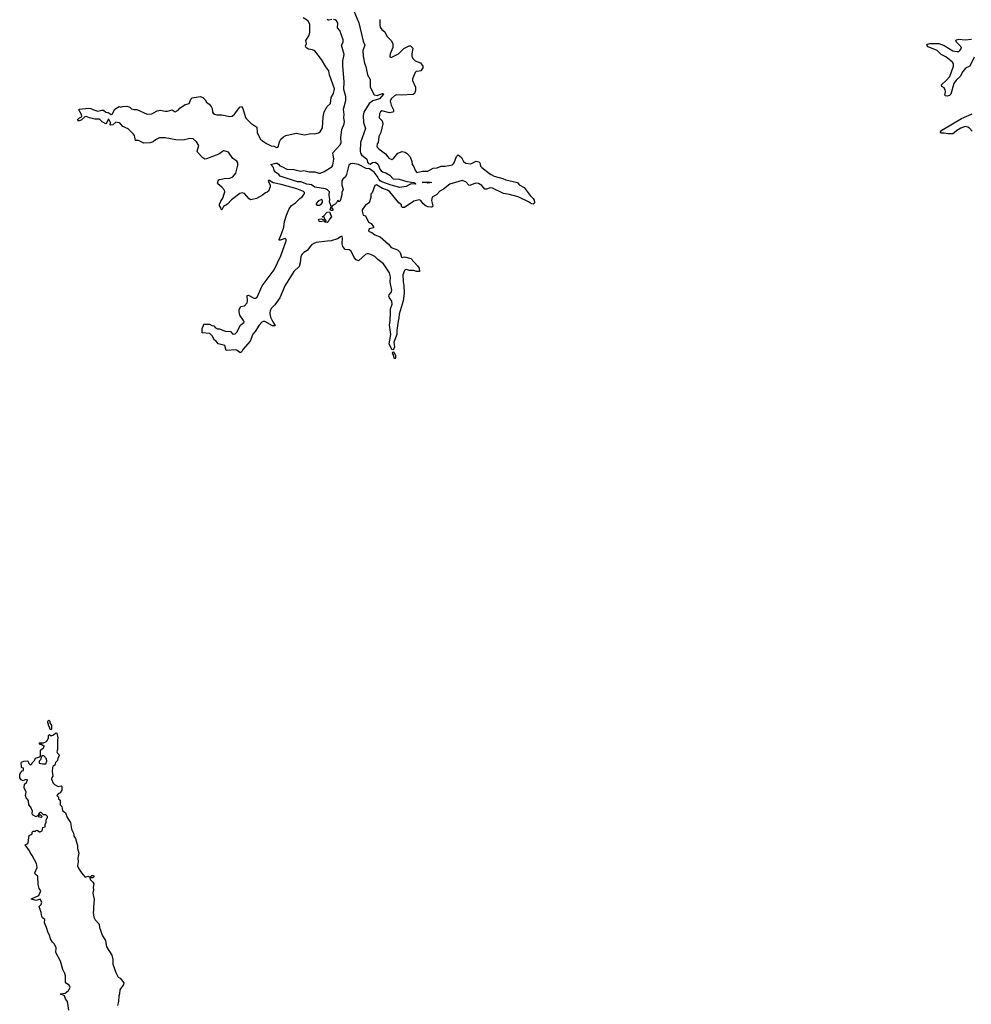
# Model space of a CAD drawing. Extents: x 2293878 to 2522763, y 823964 to 1006972.
# Tile 356 of 407: x 2473302 to 2485503, y 845859 to 858481. Entities that reach past the tile are written whole.
import ezdxf

# ---------------------------------------------------------------- set-up
doc = ezdxf.new("R2010")
doc.units = 0

msp = doc.modelspace()

# ---------------------------------------------------------------- linework, layer by layer
at = {"layer": '0CON20XD'}
for points in [[(2477585, 858595), (2477649, 858439), (2477706, 858206), (2477725, 858155), (2477703, 858087), (2477704, 858015), (2477721, 857925), (2477741, 857881), (2477763, 857775), (2477795, 857714), (2477797, 857615), (2477845, 857518), (2477885, 857508), (2477953, 857535), (2477964, 857534), (2477966, 857525), (2477913, 857465), (2477831, 857439), (2477782, 857408), (2477713, 857297), (2477705, 857255), (2477712, 857162), (2477735, 857085), (2477672, 856905), (2477666, 856795), (2477671, 856771), (2477685, 856747), (2477752, 856695), (2477763, 856655), (2477775, 856638), (2477795, 856630), (2477825, 856650), (2477865, 856655), (2477898, 856625), (2477910, 856590), (2477919, 856565), (2477935, 856543), (2477955, 856529), (2477995, 856518), (2478049, 856489), (2478092, 856442), (2478167, 856437), (2478265, 856407), (2478355, 856392), (2478371, 856385), (2478376, 856374), (2478323, 856377), (2478294, 856366), (2478255, 856343), (2478175, 856331), (2478065, 856358), (2477945, 856402), (2477925, 856415), (2477905, 856435), (2477887, 856477), (2477845, 856525), (2477785, 856570), (2477745, 856575), (2477645, 856624), (2477575, 856637), (2477544, 856635), (2477523, 856617), (2477494, 856496), (2477477, 856465), (2477444, 856436), (2477434, 856415), (2477434, 856365), (2477450, 856305), (2477433, 856265), (2477432, 856235), (2477415, 856172), (2477405, 856152), (2477395, 856152), (2477385, 856162), (2477375, 856160), (2477362, 856135), (2477345, 856118), (2477307, 856095), (2477300, 856075), (2477320, 856045), (2477314, 856036), (2477294, 856034), (2477281, 856045), (2477294, 856085), (2477275, 856145), (2477278, 856178), (2477270, 856235), (2477274, 856275), (2477250, 856300), (2477223, 856313), (2477085, 856333), (2477045, 856362), (2476985, 856372), (2476905, 856402), (2476865, 856404), (2476642, 856475), (2476626, 856496), (2476582, 856525), (2476565, 856550), (2476554, 856585), (2476522, 856625), (2476585, 856644), (2476605, 856641), (2476618, 856628), (2476635, 856607), (2476673, 856595), (2476727, 856567), (2476815, 856562), (2476845, 856551), (2476905, 856541), (2476945, 856549), (2477015, 856530), (2477085, 856529), (2477136, 856514), (2477160, 856515), (2477205, 856534), (2477305, 856596), (2477317, 856615), (2477331, 856695), (2477316, 856775), (2477411, 856875), (2477423, 856905), (2477419, 856965), (2477433, 857075), (2477462, 857145), (2477468, 857175), (2477458, 857225), (2477463, 857265), (2477454, 857335), (2477483, 857447), (2477484, 857495), (2477475, 857527), (2477456, 857585), (2477463, 857685), (2477445, 857895), (2477446, 857955), (2477461, 858035), (2477428, 858155), (2477450, 858195), (2477448, 858225), (2477405, 858343), (2477377, 858377), (2477379, 858435), (2477365, 858467), (2477345, 858481), (2477325, 858485)], [(2477918, 858485), (2477918, 858415), (2477924, 858385), (2477946, 858356), (2477983, 858325), (2478010, 858270), (2478064, 858215), (2478085, 858178), (2478084, 858126), (2478052, 858045), (2478048, 858005), (2478065, 857997), (2478125, 858025), (2478159, 858045), (2478225, 858111), (2478295, 858146), (2478314, 858144), (2478344, 858114), (2478328, 858045), (2478328, 858015), (2478341, 857985), (2478373, 857953), (2478440, 857930), (2478470, 857885), (2478469, 857865), (2478452, 857838), (2478444, 857826), (2478425, 857821), (2478385, 857815), (2478371, 857805), (2478337, 857725), (2478340, 857700), (2478378, 857615), (2478377, 857575), (2478363, 857535), (2478346, 857524), (2478195, 857514), (2478135, 857516), (2478106, 857505), (2478066, 857465), (2478053, 857435), (2478064, 857385), (2478094, 857325), (2478094, 857306), (2478086, 857295), (2478045, 857285), (2477945, 857311), (2477928, 857302), (2477916, 857275), (2477911, 857225), (2477951, 857185), (2477957, 857145), (2477932, 857035), (2477906, 856985), (2477897, 856905), (2477885, 856890), (2477881, 856855), (2477884, 856845), (2477907, 856825), (2477991, 856761), (2478021, 856721), (2478035, 856704), (2478075, 856688), (2478100, 856705), (2478148, 856772), (2478205, 856791), (2478242, 856782), (2478275, 856762), (2478310, 856725), (2478330, 856665), (2478334, 856625), (2478352, 856602), (2478375, 856544), (2478395, 856521), (2478465, 856541), (2478535, 856538), (2478605, 856577), (2478655, 856584), (2478705, 856602), (2478755, 856602), (2478850, 856620), (2478874, 856646), (2478901, 856729), (2478925, 856750), (2478965, 856715), (2478990, 856665), (2479023, 856643), (2479085, 856635), (2479155, 856666), (2479189, 856659), (2479201, 856645), (2479212, 856605), (2479228, 856585), (2479325, 856511), (2479345, 856495), (2479385, 856475), (2479495, 856447), (2479535, 856430), (2479685, 856395), (2479705, 856364), (2479769, 856329), (2479845, 856226), (2479887, 856187), (2479897, 856167), (2479902, 856138), (2479898, 856125), (2479885, 856115), (2479865, 856120), (2479825, 856148), (2479695, 856211), (2479582, 856242), (2479505, 856254), (2479365, 856323), (2479334, 856326), (2479285, 856310), (2479265, 856310), (2479225, 856356), (2479185, 856382), (2479145, 856385), (2479074, 856356), (2479061, 856361), (2479022, 856402), (2478975, 856419), (2478815, 856372), (2478735, 856310), (2478690, 856285), (2478649, 856241), (2478592, 856205), (2478580, 856165), (2478598, 856095), (2478595, 856084), (2478582, 856078), (2478535, 856082), (2478515, 856091), (2478475, 856122), (2478445, 856164), (2478425, 856172), (2478356, 856154), (2478236, 856074), (2478208, 856075), (2478197, 856085), (2478195, 856108), (2478164, 856134), (2478046, 856275), (2478017, 856295), (2477955, 856315), (2477875, 856362), (2477856, 856354), (2477820, 856260), (2477804, 856245), (2477803, 856203), (2477784, 856135), (2477736, 856104), (2477692, 856045), (2477692, 856025), (2477707, 855977), (2477736, 855966), (2477773, 855885), (2477809, 855869), (2477840, 855825), (2477838, 855812), (2477782, 855798), (2477773, 855775), (2477782, 855765), (2477815, 855754), (2477855, 855722), (2477925, 855698), (2478030, 855605), (2478065, 855562), (2478145, 855529), (2478178, 855495), (2478195, 855438), (2478205, 855433), (2478235, 855441), (2478315, 855421), (2478403, 855325), (2478422, 855295), (2478427, 855255), (2478418, 855252), (2478391, 855251), (2478354, 855264), (2478295, 855268), (2478265, 855280), (2478244, 855275), (2478234, 855265), (2478215, 855212), (2478217, 855127), (2478228, 855075), (2478230, 854975), (2478220, 854875), (2478166, 854705), (2478164, 854655), (2478154, 854616), (2478137, 854495), (2478136, 854445), (2478097, 854347), (2478106, 854286), (2478095, 854253), (2478085, 854248), (2478074, 854254), (2478038, 854325), (2478062, 854445), (2478043, 854565), (2478053, 854627), (2478058, 854725), (2478054, 854775), (2478079, 854835), (2478073, 854873), (2478042, 854915), (2478036, 854935), (2478040, 854955), (2478065, 854985), (2478074, 855015), (2478052, 855115), (2478055, 855185), (2478045, 855235), (2477965, 855353), (2477895, 855405), (2477855, 855446), (2477805, 855472), (2477775, 855480), (2477755, 855480), (2477735, 855470), (2477652, 855395), (2477645, 855392), (2477615, 855401), (2477592, 855432), (2477553, 855513), (2477525, 855529), (2477476, 855536), (2477447, 855575), (2477438, 855608), (2477442, 855685), (2477435, 855700), (2477425, 855700), (2477375, 855670), (2477294, 855646), (2477245, 855644), (2477105, 855623), (2477075, 855613), (2477043, 855595), (2476987, 855523), (2476945, 855497), (2476925, 855477), (2476908, 855445), (2476899, 855365), (2476884, 855316), (2476815, 855251), (2476733, 855117), (2476705, 855080), (2476637, 854915), (2476572, 854825), (2476530, 854785), (2476515, 854755), (2476507, 854715), (2476519, 854669), (2476547, 854607), (2476578, 854562), (2476570, 854555), (2476545, 854556), (2476445, 854612), (2476425, 854612), (2476405, 854602), (2476373, 854567), (2476322, 854485), (2476292, 854448), (2476255, 854358), (2476163, 854255), (2476155, 854232), (2476135, 854215), (2476125, 854216), (2476092, 854242), (2476075, 854249), (2475951, 854241), (2475930, 854305), (2475846, 854325), (2475820, 854360), (2475798, 854375), (2475770, 854430), (2475738, 854458), (2475640, 854465), (2475640, 854525), (2475660, 854555), (2475663, 854577), (2475735, 854578), (2475765, 854560), (2475790, 854555), (2475812, 854532), (2475840, 854520), (2475865, 854517), (2475935, 854489), (2476005, 854485), (2476035, 854450), (2476066, 854455), (2476085, 854475), (2476131, 854565), (2476178, 854605), (2476173, 854625), (2476125, 854693), (2476115, 854735), (2476115, 854765), (2476137, 854803), (2476186, 854814), (2476218, 854852), (2476224, 854875), (2476217, 854945), (2476235, 854948), (2476305, 854912), (2476325, 854912), (2476345, 854923), (2476412, 855068), (2476563, 855275), (2476650, 855455), (2476719, 855645), (2476718, 855665), (2476705, 855677), (2476643, 855653), (2476630, 855655), (2476628, 855665), (2476659, 855735), (2476687, 855823), (2476698, 855895), (2476722, 855975), (2476758, 856055), (2476785, 856099), (2476836, 856135), (2476895, 856190), (2476926, 856215), (2476955, 856254), (2476955, 856266), (2476940, 856280), (2476855, 856314), (2476655, 856369), (2476550, 856390), (2476495, 856423), (2476487, 856413), (2476513, 856365), (2476513, 856337), (2476492, 856285), (2476475, 856268), (2476455, 856262), (2476417, 856233), (2476340, 856190), (2476265, 856171), (2476245, 856183), (2476185, 856251), (2476155, 856261), (2476125, 856255), (2476017, 856173), (2475965, 856117), (2475914, 856086), (2475895, 856042), (2475885, 856053), (2475882, 856072), (2475865, 856093), (2475863, 856115), (2475879, 856155), (2475906, 856195), (2475925, 856250), (2475933, 856275), (2475928, 856295), (2475895, 856336), (2475843, 856375), (2475840, 856385), (2475846, 856415), (2475853, 856427), (2475866, 856434), (2475923, 856447), (2475995, 856449), (2476034, 856466), (2476073, 856515), (2476100, 856615), (2476097, 856645), (2476085, 856668), (2476035, 856701), (2475977, 856785), (2475925, 856801), (2475915, 856799), (2475855, 856757), (2475695, 856697), (2475675, 856695), (2475651, 856711), (2475581, 856785), (2475578, 856795), (2475597, 856867), (2475569, 856915), (2475525, 856954), (2475485, 856960), (2475415, 856939), (2475385, 856938), (2475305, 856943), (2475165, 856965), (2475095, 856965), (2475041, 856939), (2475012, 856915), (2474975, 856904), (2474895, 856898), (2474825, 856933), (2474785, 856934), (2474772, 856995), (2474761, 857015), (2474692, 857082), (2474623, 857113), (2474595, 857146), (2474575, 857160), (2474534, 857166), (2474496, 857135), (2474467, 857127), (2474461, 857135), (2474464, 857165), (2474445, 857204), (2474435, 857201), (2474418, 857162), (2474405, 857147), (2474361, 857171), (2474325, 857207), (2474265, 857206), (2474195, 857224), (2474155, 857241), (2474135, 857237), (2474090, 857195), (2474065, 857184), (2474050, 857185), (2474043, 857195), (2474052, 857208), (2474068, 857225), (2474094, 857236), (2474100, 857245), (2474096, 857266), (2474061, 857325), (2474063, 857335), (2474185, 857345), (2474215, 857341), (2474240, 857330), (2474305, 857308), (2474355, 857322), (2474375, 857321), (2474405, 857296), (2474435, 857290), (2474475, 857267), (2474488, 857272), (2474520, 857335), (2474575, 857369), (2474595, 857361), (2474620, 857370), (2474675, 857371), (2474715, 857358), (2474735, 857340), (2474765, 857328), (2474805, 857328), (2474938, 857268), (2474995, 857276), (2475065, 857314), (2475105, 857323), (2475165, 857309), (2475195, 857309), (2475255, 857324), (2475295, 857301), (2475335, 857323), (2475355, 857345), (2475425, 857392), (2475474, 857406), (2475497, 857463), (2475515, 857481), (2475615, 857497), (2475650, 857485), (2475679, 857455), (2475697, 857425), (2475730, 857400), (2475757, 857367), (2475771, 857341), (2475774, 857295), (2475781, 857281), (2475798, 857268), (2475829, 857261)], [(2475829, 857261), (2475895, 857263), (2475995, 857239), (2476025, 857246), (2476055, 857271), (2476125, 857358), (2476145, 857370), (2476162, 857342), (2476195, 857229), (2476204, 857215), (2476266, 857155), (2476342, 857105), (2476348, 857035), (2476387, 856955), (2476415, 856927), (2476465, 856894), (2476525, 856866), (2476559, 856859), (2476595, 856843), (2476610, 856845), (2476621, 856859), (2476631, 856915), (2476651, 856949), (2476685, 856979), (2476715, 856996), (2476845, 857028), (2476955, 857006), (2477035, 857022), (2477085, 857019), (2477131, 857029), (2477154, 857045), (2477184, 857095), (2477193, 857235), (2477205, 857302), (2477245, 857369), (2477286, 857405), (2477295, 857485), (2477324, 857536), (2477336, 857595), (2477276, 857775), (2477265, 857827), (2477225, 857878), (2477170, 857970), (2477085, 858083), (2477056, 858096), (2477004, 858104), (2476982, 858115), (2476970, 858130), (2476967, 858145), (2476977, 858175), (2476971, 858215), (2477007, 858275), (2477020, 858315), (2477021, 858425), (2477002, 858462), (2476981, 858481), (2476938, 858505)], [(2477304, 858485), (2477265, 858473), (2477255, 858474), (2477246, 858485)], [(2485539, 858001), (2485486, 857884), (2485430, 857860), (2485395, 857817), (2485359, 857751), (2485308, 857705), (2485281, 857665), (2485242, 857525), (2485225, 857511), (2485195, 857500), (2485168, 857505), (2485163, 857515), (2485171, 857555), (2485168, 857585), (2485155, 857607), (2485124, 857625), (2485119, 857645), (2485186, 857704), (2485226, 857755), (2485276, 857885), (2485276, 857915), (2485262, 857935), (2485177, 858007), (2485118, 858035), (2485066, 858086), (2484950, 858135), (2484934, 858155), (2484943, 858167), (2484970, 858175), (2485085, 858175), (2485155, 858151), (2485264, 858084), (2485322, 858072), (2485342, 858075), (2485357, 858085), (2485376, 858115), (2485367, 858137), (2485313, 858195), (2485306, 858215), (2485312, 858225), (2485345, 858231), (2485425, 858222), (2485505, 858232)], [(2485515, 857053), (2485481, 857091), (2485458, 857105), (2485425, 857110), (2485368, 857092), (2485319, 857061), (2485285, 857029), (2485265, 857020), (2485205, 857020), (2485155, 857028), (2485118, 857025), (2485108, 857035), (2485107, 857045), (2485123, 857065), (2485377, 857215), (2485515, 857275)], [(2478535, 856386), (2478514, 856394), (2478464, 856395), (2478545, 856402), (2478585, 856394), (2478535, 856386)], [(2477145, 856103), (2477168, 856115), (2477184, 856136), (2477185, 856160), (2477176, 856176), (2477135, 856157), (2477103, 856125), (2477102, 856115), (2477112, 856105), (2477145, 856103)], [(2477245, 855882), (2477220, 855885), (2477210, 855900), (2477145, 855888), (2477132, 855915), (2477140, 855925), (2477165, 855930), (2477200, 855915), (2477210, 855900), (2477225, 855900), (2477230, 855905), (2477212, 855922), (2477205, 855950), (2477180, 855955), (2477198, 855962), (2477245, 856012), (2477275, 856019), (2477299, 855955), (2477272, 855925), (2477255, 855888), (2477245, 855882)], [(2478115, 854132), (2478103, 854143), (2478094, 854185), (2478083, 854205), (2478085, 854221), (2478095, 854222), (2478101, 854215), (2478119, 854175), (2478122, 854155), (2478115, 854132)], [(2473705, 849380), (2473693, 849383), (2473690, 849405), (2473670, 849435), (2473670, 849455), (2473662, 849468), (2473663, 849487), (2473675, 849500), (2473687, 849487), (2473688, 849468), (2473710, 849435), (2473710, 849385), (2473705, 849380)], [(2473931, 845785), (2473916, 845896), (2473889, 845929), (2473876, 845966), (2473852, 845982), (2473830, 845985), (2473820, 845995), (2473885, 846000), (2473927, 846035), (2473947, 846075), (2473937, 846105), (2473903, 846125), (2473891, 846141), (2473887, 846225), (2473880, 846255), (2473856, 846304), (2473824, 846414), (2473766, 846525), (2473768, 846585), (2473748, 846628), (2473724, 846654), (2473698, 846698), (2473690, 846735), (2473668, 846775), (2473646, 846845), (2473619, 846905), (2473622, 846945), (2473595, 846969), (2473586, 846985), (2473579, 847035), (2473552, 847115), (2473575, 847140), (2473585, 847170), (2473565, 847208), (2473515, 847191), (2473450, 847205), (2473460, 847215), (2473546, 847254), (2473572, 847315), (2473552, 847345), (2473537, 847395), (2473533, 847495), (2473530, 847505), (2473505, 847523), (2473496, 847545), (2473526, 847615), (2473517, 847665), (2473463, 847765), (2473434, 847805), (2473427, 847827), (2473372, 847905), (2473405, 847922), (2473412, 847935), (2473422, 848025), (2473450, 848035), (2473460, 848045), (2473460, 848065), (2473475, 848078), (2473505, 848080), (2473512, 848088), (2473525, 848090), (2473555, 848070), (2473565, 848070), (2473590, 848085), (2473600, 848125), (2473630, 848135), (2473630, 848165), (2473642, 848195), (2473642, 848225), (2473660, 848255), (2473660, 848265), (2473635, 848288), (2473605, 848288), (2473575, 848320), (2473562, 848318), (2473542, 848298), (2473540, 848280), (2473555, 848290), (2473568, 848288), (2473590, 848265), (2473577, 848253), (2473555, 848260), (2473540, 848280), (2473515, 848262), (2473465, 848290), (2473460, 848315), (2473467, 848337), (2473444, 848385), (2473418, 848415), (2473413, 848473), (2473384, 848505), (2473376, 848535), (2473383, 848577), (2473358, 848635), (2473365, 848680), (2473387, 848703), (2473400, 848735), (2473378, 848742), (2473345, 848722), (2473320, 848735), (2473302, 848762), (2473302, 848805), (2473310, 848825), (2473335, 848850), (2473350, 848855), (2473350, 848885), (2473332, 848892), (2473323, 848903), (2473322, 848955), (2473327, 848963), (2473355, 848978), (2473405, 848980), (2473420, 848945), (2473435, 848930), (2473448, 848932), (2473458, 848942), (2473460, 848955), (2473490, 848985), (2473504, 849016), (2473555, 849030), (2473568, 849042), (2473570, 849115), (2473595, 849140), (2473608, 849142), (2473612, 849158), (2473620, 849165), (2473575, 849190), (2473565, 849190), (2473550, 849205), (2473555, 849210), (2473605, 849210), (2473645, 849228), (2473658, 849245), (2473670, 849275), (2473670, 849305), (2473682, 849318), (2473705, 849300), (2473735, 849312), (2473765, 849340), (2473780, 849335), (2473792, 849275), (2473788, 849255), (2473788, 849125), (2473780, 849095), (2473785, 849080), (2473805, 849060), (2473808, 849045), (2473792, 849015), (2473788, 848985), (2473759, 848961), (2473752, 848925), (2473730, 848910), (2473721, 848895), (2473719, 848845), (2473728, 848785), (2473712, 848765), (2473710, 848745), (2473730, 848695), (2473750, 848675), (2473793, 848653), (2473835, 848658), (2473842, 848652), (2473842, 848605), (2473819, 848571), (2473794, 848556), (2473780, 848535), (2473800, 848515), (2473800, 848495), (2473820, 848475), (2473822, 848418), (2473840, 848395), (2473852, 848345), (2473890, 848315), (2473910, 848255), (2473955, 848190), (2473964, 848104), (2473990, 848055), (2473997, 848035), (2473994, 848014), (2474016, 847985), (2474044, 847894), (2474044, 847855), (2474058, 847795), (2474046, 847734), (2474052, 847685), (2474044, 847635), (2474059, 847595), (2474096, 847545), (2474135, 847494), (2474145, 847491), (2474175, 847500), (2474205, 847490), (2474225, 847509), (2474241, 847511), (2474252, 847505), (2474252, 847495), (2474239, 847481), (2474205, 847482), (2474200, 847475), (2474205, 847460), (2474241, 847425), (2474251, 847405), (2474242, 847355), (2474249, 847325), (2474240, 847285), (2474256, 847204), (2474246, 847105), (2474250, 847065), (2474244, 847035), (2474252, 846975), (2474271, 846941), (2474321, 846885), (2474326, 846845), (2474362, 846735), (2474401, 846675), (2474416, 846595), (2474485, 846490), (2474496, 846435), (2474498, 846375), (2474533, 846265), (2474565, 846208), (2474588, 846195), (2474638, 846135), (2474633, 846115), (2474584, 846046), (2474581, 845995), (2474571, 845965), (2474569, 845895), (2474556, 845845)], [(2473635, 848940), (2473650, 848975), (2473647, 849007), (2473610, 849045), (2473592, 849048), (2473580, 849035), (2473568, 848995), (2473550, 848975), (2473550, 848950), (2473595, 848940), (2473635, 848940)]]:
    msp.add_lwpolyline(points, dxfattribs=at)

doc.saveas('drawing.dxf')
